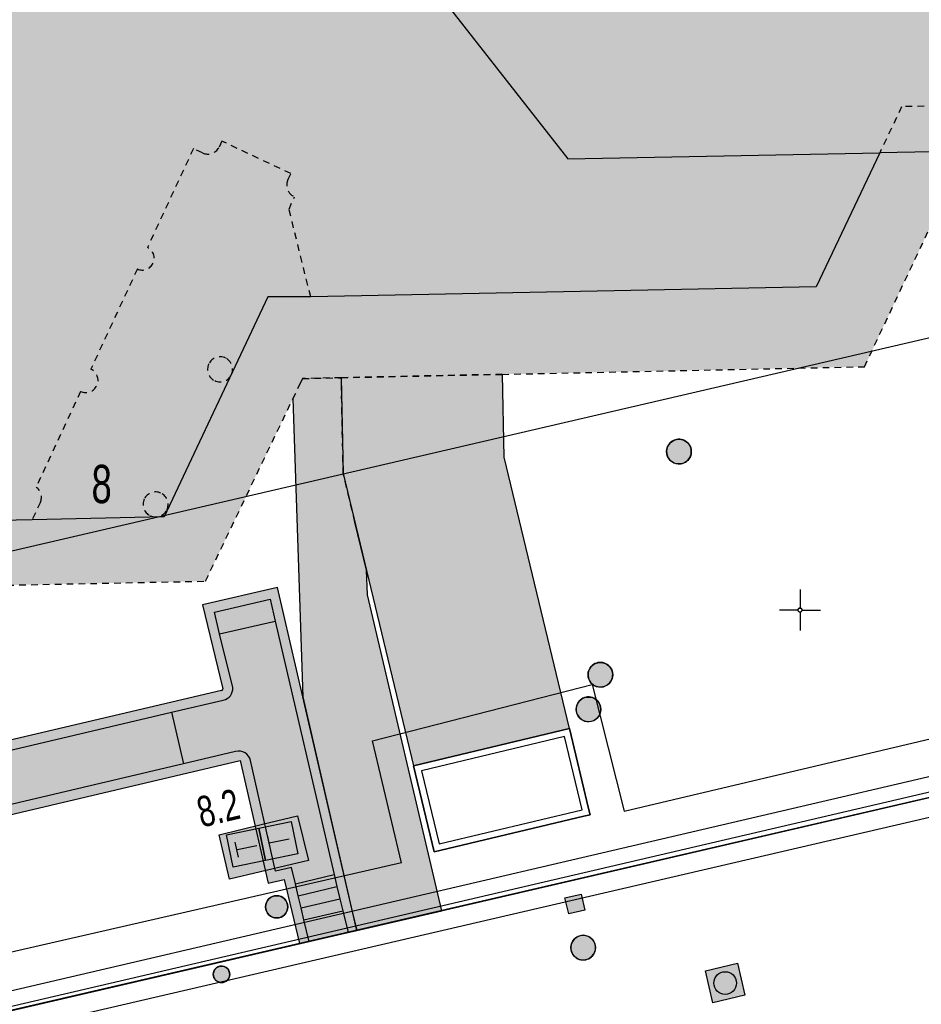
# Model space of a CAD drawing. Header units: metres. Extents: x 2695560 to 2696939, y 1260491 to 1262050.
# Tile 945 of 1005: x 2696602 to 2696630, y 1261663 to 1261693. Entities that reach past the tile are written whole.
import ezdxf

# ---------------------------------------------------------------- set-up
doc = ezdxf.new("R2010")
doc.units = ezdxf.units.M
doc.linetypes.add('AUSGEZOGEN', pattern=[0])
doc.linetypes.add('VERDECKT2_S2', pattern=[0.36, 0.2, -0.16])
for name, color, linetype in [('XR$1$AV_Flächen (EO)', 7, 'AUSGEZOGEN'), ('XR$1$AV_Gebäudeflächen (BB)', 7, 'AUSGEZOGEN'), ('XR$1$AV_Gebäudeflächen (EO)', 7, 'AUSGEZOGEN'), ('XR$1$AV_Gebäudeflächen ut.', 7, 'AUSGEZOGEN'), ('XR$1$AV_Haus-Nr.', 7, 'AUSGEZOGEN'), ('XR$1$AV_Koordinatennetzpunkte', 7, 'AUSGEZOGEN'), ('XR$1$AV_Linien (BB)', 7, 'AUSGEZOGEN'), ('XR$1$AV_Linien (EO)', 7, 'AUSGEZOGEN'), ('XR$1$AW_LK_Schachtdeckel', 24, 'AUSGEZOGEN'), ('XR$1$EW_LK_Bauwerk', 1, 'AUSGEZOGEN'), ('XR$1$FM_LK_SW_TRASSEKNOTEN', 94, 'AUSGEZOGEN'), ('XR$1$GA_LK_Siphon', 32, 'AUSGEZOGEN'), ('XR$1$Liegenschaftsgrenzen', 7, 'AUSGEZOGEN'), ('XR$1$PFAW', 255, 'AUSGEZOGEN'), ('XR$1$PFEW', 255, 'AUSGEZOGEN'), ('XR$1$PFGA', 255, 'AUSGEZOGEN'), ('XR$1$PFWFM', 255, 'AUSGEZOGEN'), ('XR$1$RP_Abstandslinie', 7, 'AUSGEZOGEN')]:
    doc.layers.add(name, color=color, linetype=linetype)
doc.styles.add('ARIAL', font='arial.ttf')

# ---------------------------------------------------------------- blocks, each defined once
blk = doc.blocks.new('COMPLEXOBJECT_606')
at = {"layer": 'XR$1$AV_Linien (BB)', "color": 7, "linetype": 'AUSGEZOGEN', "transparency": 33554687}
blk.add_lwpolyline([(6653.935, 11724.965), (6655.307, 11724.997), (6656.736, 11723.169), (6657.343, 11723.644), (6658.397, 11723.665), (6660.333, 11721.181), (6660.048, 11720.175), (6659.444, 11719.707), (6664.659, 11713.038), (6657.585, 11698.14), (6658.837, 11696.503), (6658.93, 11696.382), (6655.633, 11689.414), (6655.465, 11689.411), (6627.417, 11688.876), (6625.487, 11684.807), (6610.155, 11684.506), (6608.852, 11684.509), (6605.71, 11677.828), (6601.705, 11677.74), (6570.412, 11677.096)], dxfattribs=at)
blk = doc.blocks.new('COMPLEXOBJECT_674')
at = {"layer": 'XR$1$AV_Linien (BB)', "color": 7, "linetype": 'AUSGEZOGEN', "transparency": 33554687}
blk.add_lwpolyline([(6612.914, 11667.329), (6612.029, 11671.032), (6618.692, 11672.744), (6619.662, 11668.891), (6644.819, 11674.841)], dxfattribs=at)
blk = doc.blocks.new('COMPLEXOBJECT_685')
at = {"layer": 'XR$1$AV_Linien (BB)', "color": 7, "linetype": 'AUSGEZOGEN', "transparency": 33554687}
blk.add_line((6643.15, 11672.61), (6579.438, 11657.833), dxfattribs=at)
blk = doc.blocks.new('COMPLEXOBJECT_830')
at = {"layer": 'XR$1$AV_Flächen (EO)', "color": 7, "linetype": 'AUSGEZOGEN', "transparency": 33554687}
blk.add_lwpolyline([(6655.465, 11689.411), (6627.417, 11688.876), (6625.487, 11684.807), (6610.155, 11684.506), (6608.852, 11684.509), (6605.71, 11677.828), (6601.705, 11677.74), (6570.412, 11677.096)], dxfattribs=at)
blk = doc.blocks.new('COMPLEXOBJECT_925')
at = {"layer": 'XR$1$AV_Flächen (EO)', "color": 7, "linetype": 'AUSGEZOGEN', "transparency": 33554687}
blk.add_line((6607.446, 11672.563), (6569.016, 11663.487), dxfattribs=at)
for points in [[(6609.812, 11664.878), (6611.551, 11665.269), (6609.912, 11672.37), (6609.147, 11675.688), (6606.869, 11675.159), (6607.491, 11672.605)], [(6564.053, 11667.741), (6567.238, 11660.81), (6608.019, 11670.43), (6608.863, 11666.708), (6609.352, 11666.824), (6609.812, 11664.878)]]:
    blk.add_lwpolyline(points, dxfattribs=at)
blk.add_arc((6607.443, 11672.612), 0.0487, 273.8036, 352.2465, dxfattribs=at)
blk = doc.blocks.new('COMPLEXOBJECT_927')
at = {"layer": 'XR$1$AV_Flächen (EO)', "color": 7, "linetype": 'AUSGEZOGEN', "transparency": 33554687}
for points in [[(6642.687, 11673.154), (6579.762, 11658.466), (6579.359, 11660.33)], [(6578.919, 11660.238), (6579.419, 11657.923), (6642.795, 11672.717)]]:
    blk.add_lwpolyline(points, dxfattribs=at)
blk = doc.blocks.new('COMPLEXOBJECT_994')
at = {"layer": 'XR$1$AV_Linien (EO)', "color": 7, "linetype": 'VERDECKT2_S2', "transparency": 33554687}
for p, q in [((6604.899, 11685.353), (6603.488, 11682.315)), ((6603.172, 11681.634), (6601.824, 11678.732)), ((6601.954, 11678.275), (6601.705, 11677.74))]:
    blk.add_line(p, q, dxfattribs=at)
for points in [[(6606.877, 11688.875), (6606.596, 11689.006), (6605.202, 11686.006)], [(6609.464, 11688.057), (6609.553, 11688.247), (6607.461, 11689.232), (6607.372, 11689.042)], [(6610.155, 11684.506), (6609.498, 11687.165), (6609.66, 11687.542)]]:
    blk.add_lwpolyline(points, dxfattribs=at)
for centre, radius, start, end in [((6607.036, 11689.22), 0.38, 245.2074, 332.0787), ((6609.812, 11687.895), 0.384, 154.9479, 246.724), ((6605.048, 11685.68), 0.36, 245.465, 64.7512), ((6603.329, 11681.975), 0.375, 245.3479, 64.8673), ((6601.625, 11678.428), 0.363, 335.0324, 56.7259)]:
    blk.add_arc(centre, radius, start, end, dxfattribs=at)
blk = doc.blocks.new('COMPLEXOBJECT_1021')
at = {"layer": 'XR$1$AV_Linien (EO)', "color": 7, "linetype": 'VERDECKT2_S2', "transparency": 33554687}
for centre, start, end in [((6607.408, 11682.305), 64.5666, 154.3253), ((6607.409, 11682.306), 154.5666, 244.3253), ((6607.407, 11682.306), 334.5666, 64.3253), ((6607.408, 11682.307), 244.5666, 334.3253)]:
    blk.add_arc(centre, 0.381, start, end, dxfattribs=at)
blk = doc.blocks.new('COMPLEXOBJECT_1022')
at = {"layer": 'XR$1$AV_Linien (EO)', "color": 7, "linetype": 'VERDECKT2_S2', "transparency": 33554687}
for centre, start, end in [((6605.449, 11678.204), 64.5666, 154.3253), ((6605.448, 11678.205), 334.5666, 64.3253), ((6605.45, 11678.205), 154.5666, 244.3253), ((6605.449, 11678.206), 244.5666, 334.3253)]:
    blk.add_arc(centre, 0.381, start, end, dxfattribs=at)
blk = doc.blocks.new('COMPLEXOBJECT_1138')
at = {"layer": 'XR$1$AV_Linien (EO)', "color": 7, "linetype": 'AUSGEZOGEN', "transparency": 33554687}
for points in [[(6607.79, 11672.646), (6607.393, 11674.275), (6609.075, 11674.665), (6610.869, 11666.974), (6610.953, 11666.605), (6611.04, 11666.239), (6611.127, 11665.872), (6611.29, 11665.209)], [(6569.068, 11663.191), (6605.932, 11671.897), (6607.503, 11672.268)]]:
    blk.add_lwpolyline(points, dxfattribs=at)
blk.add_arc((6607.441, 11672.613), 0.351, 280.2417, 5.3424, dxfattribs=at)
blk = doc.blocks.new('COMPLEXOBJECT_1139')
at = {"layer": 'XR$1$AV_Linien (EO)', "color": 7, "linetype": 'AUSGEZOGEN', "transparency": 33554687}
for points in [[(6607.878, 11670.705), (6606.301, 11670.333), (6567.408, 11661.158), (6564.319, 11667.88)], [(6610.107, 11664.934), (6609.951, 11665.594), (6609.864, 11665.961), (6609.778, 11666.328), (6609.691, 11666.695), (6609.575, 11667.185), (6609.088, 11667.07), (6608.326, 11670.434)]]:
    blk.add_lwpolyline(points, dxfattribs=at)
blk.add_arc((6607.982, 11670.37), 0.35, 10.4631, 107.1966, dxfattribs=at)
blk = doc.blocks.new('COMPLEXOBJECT_1230')
at = {"layer": 'XR$1$Liegenschaftsgrenzen', "color": 7, "linetype": 'AUSGEZOGEN', "transparency": 33554687}
blk.add_line((6643.15, 11672.61), (6578.71, 11657.64), dxfattribs=at)
blk = doc.blocks.new('BAV2041')
at = {"color": 7, "transparency": 33554687}
for p, q in [((0, 0.5), (0, 0.05)), ((-0.05, 0), (-0.5, 0)), ((0.05, 0), (0.5, 0)), ((0, -0.05), (0, -0.5))]:
    blk.add_line(p, q, dxfattribs=at)
blk.add_circle((0, 0), 0.05, dxfattribs=at)
for start, end in [(90, 270), (270, 90)]:
    blk.add_arc((0, 0), 0.05, start, end, dxfattribs=at)
blk = doc.blocks.new('BAW2087')
at = {"lineweight": 25, "true_color": 0x000000, "transparency": 33554687}
h = blk.add_hatch(color=18, dxfattribs=at)
h.paths.add_polyline_path([(-0.5, 0.5), (-0.5, -0.5), (0.5, -0.5), (0.5, 0.5)])
h.paths.add_polyline_path([(0.337, -0.069), (0.316, -0.136), (0.282, -0.196), (0.237, -0.249), (0.182, -0.292), (0.119, -0.322), (0.052, -0.34), (-0.017, -0.343), (-0.086, -0.333), (-0.151, -0.309), (-0.21, -0.272), (-0.261, -0.224), (-0.301, -0.167), (-0.328, -0.103), (-0.342, -0.035), (-0.342, 0.035), (-0.328, 0.103), (-0.301, 0.167), (-0.261, 0.224), (-0.21, 0.272), (-0.151, 0.309), (-0.086, 0.333), (-0.017, 0.343), (0.052, 0.34), (0.119, 0.322), (0.182, 0.292), (0.237, 0.249), (0.282, 0.196), (0.316, 0.136), (0.337, 0.069), (0.344, 0)], flags=16)
at = {"layer": 'XR$1$PFAW', "lineweight": 25, "transparency": 33554687}
blk.add_hatch(color=7, dxfattribs=at).paths.add_polyline_path([(0.344, 0), (0.337, 0.069), (0.316, 0.136), (0.282, 0.196), (0.237, 0.249), (0.182, 0.292), (0.119, 0.322), (0.052, 0.34), (-0.017, 0.343), (-0.086, 0.333), (-0.151, 0.309), (-0.21, 0.272), (-0.261, 0.224), (-0.301, 0.167), (-0.328, 0.103), (-0.342, 0.035), (-0.342, -0.035), (-0.328, -0.103), (-0.301, -0.167), (-0.261, -0.224), (-0.21, -0.272), (-0.151, -0.309), (-0.086, -0.333), (-0.017, -0.343), (0.052, -0.34), (0.119, -0.322), (0.182, -0.292), (0.237, -0.249), (0.282, -0.196), (0.316, -0.136), (0.337, -0.069)])
at = {"lineweight": 25, "transparency": 33554687}
for p, q in [((-0.5, 0.5, 0.993), (0.5, 0.5, 0.993)), ((-0.5, -0.5, 0.993), (-0.5, 0.5, 0.993)), ((0.5, 0.5, 0.993), (0.5, -0.5, 0.993)), ((0.5, -0.5, 0.993), (-0.5, -0.5, 0.993))]:
    blk.add_line(p, q, dxfattribs=at)
blk.add_circle((0, 0), 0.344, dxfattribs=at)
at = {"layer": 'XR$1$PFAW', "lineweight": 25, "transparency": 33554687}
blk.add_line((-0.5, 0.5), (0.5, 0.5), dxfattribs=at)
at = {"layer": 'XR$1$PFAW', "color": 31, "lineweight": 25, "transparency": 33554687}
for p, q in [((-0.5, -0.5), (-0.5, 0.5)), ((0.5, 0.5), (0.5, -0.5)), ((0.5, -0.5), (-0.5, -0.5))]:
    blk.add_line(p, q, dxfattribs=at)
at = {"layer": 'XR$1$PFAW', "lineweight": 25, "transparency": 33554687}
blk.add_circle((0, 0), 0.344, dxfattribs=at)
blk = doc.blocks.new('BAW2082')
at = {"layer": 'XR$1$PFAW', "transparency": 33554687}
blk.add_hatch(color=7, dxfattribs=at).paths.add_polyline_path([(0.509, -0.003), (0.499, 0.098), (0.469, 0.194), (0.42, 0.283), (0.354, 0.359), (0.274, 0.421), (0.183, 0.466), (0.085, 0.491), (-0.016, 0.496), (-0.116, 0.481), (-0.211, 0.446), (-0.297, 0.392), (-0.37, 0.323), (-0.428, 0.24), (-0.468, 0.147), (-0.488, 0.047), (-0.488, -0.054), (-0.468, -0.153), (-0.428, -0.246), (-0.37, -0.329), (-0.297, -0.398), (-0.211, -0.452), (-0.116, -0.487), (-0.016, -0.502), (0.085, -0.497), (0.183, -0.472), (0.274, -0.427), (0.354, -0.366), (0.42, -0.289), (0.469, -0.2), (0.499, -0.104)])
at = {"transparency": 33554687}
for start, end in [(91.1948, 268.8052), (268.8052, 91.1948)]:
    blk.add_arc((0.01, 0), 0.5, start, end, dxfattribs=at)
at = {"layer": 'XR$1$PFAW', "transparency": 33554687}
blk.add_circle((0.009, -0.003), 0.5, dxfattribs=at)
blk = doc.blocks.new('BAW2089')
at = {"layer": 'XR$1$PFAW', "transparency": 33554687}
blk.add_hatch(color=7, dxfattribs=at).paths.add_polyline_path([(-0.5, 0.5), (-0.5, -0.5), (0.5, -0.5), (0.5, 0.5)])
at = {"transparency": 33554687}
blk.add_lwpolyline([(-0.5, 0.5), (0.5, 0.5), (0.5, -0.5), (-0.5, -0.5), (-0.5, 0.5)], close=True, dxfattribs=at)
at = {"layer": 'XR$1$PFAW', "transparency": 33554687}
blk.add_lwpolyline([(-0.5, 0.5), (0.5, 0.5), (0.5, -0.5), (-0.5, -0.5), (-0.5, 0.5)], close=True, dxfattribs=at)
blk = doc.blocks.new('BGA15')
at = {"layer": 'XR$1$PFGA', "transparency": 33554687}
blk.add_hatch(color=7, dxfattribs=at).paths.add_polyline_path([(0.5, 0), (0.49, 0.101), (0.459, 0.197), (0.41, 0.286), (0.344, 0.362), (0.264, 0.424), (0.174, 0.469), (0.076, 0.494), (-0.025, 0.499), (-0.125, 0.484), (-0.22, 0.449), (-0.306, 0.395), (-0.379, 0.326), (-0.437, 0.243), (-0.477, 0.15), (-0.497, 0.051), (-0.497, -0.051), (-0.477, -0.15), (-0.437, -0.243), (-0.379, -0.326), (-0.306, -0.395), (-0.22, -0.449), (-0.125, -0.484), (-0.025, -0.499), (0.076, -0.494), (0.174, -0.469), (0.264, -0.424), (0.344, -0.362), (0.41, -0.286), (0.459, -0.197), (0.49, -0.101)])
at = {"color": 32, "transparency": 33554687}
for start, end in [(91.19481, 268.80519), (268.80519, 91.19481)]:
    blk.add_arc((0, 0), 0.5, start, end, dxfattribs=at)
at = {"layer": 'XR$1$PFGA', "transparency": 33554687}
blk.add_circle((0, 0), 0.5, dxfattribs=at)
blk = doc.blocks.new('BEWLP2597')
at = {"layer": 'XR$1$PFEW', "transparency": 33554687}
blk.add_hatch(color=7, dxfattribs=at).paths.add_polyline_path([(-0.5, 0), (-0.497, -0.051), (-0.49, -0.101), (-0.477, -0.15), (-0.459, -0.197), (-0.437, -0.243), (-0.41, -0.286), (-0.379, -0.326), (-0.344, -0.362), (-0.306, -0.395), (-0.264, -0.424), (-0.22, -0.449), (-0.174, -0.469), (-0.125, -0.484), (-0.076, -0.494), (-0.025, -0.499), (0.025, -0.499), (0.076, -0.494), (0.125, -0.484), (0.174, -0.469), (0.22, -0.449), (0.264, -0.424), (0.306, -0.395), (0.344, -0.362), (0.379, -0.326), (0.41, -0.286), (0.437, -0.243), (0.459, -0.197), (0.477, -0.15), (0.49, -0.101), (0.497, -0.051), (0.5, 0), (0.497, 0.051), (0.49, 0.101), (0.477, 0.15), (0.459, 0.197), (0.437, 0.243), (0.41, 0.286), (0.379, 0.326), (0.344, 0.362), (0.306, 0.395), (0.264, 0.424), (0.22, 0.449), (0.174, 0.469), (0.125, 0.484), (0.076, 0.494), (0.025, 0.499), (-0.025, 0.499), (-0.076, 0.494), (-0.125, 0.484), (-0.174, 0.469), (-0.22, 0.449), (-0.264, 0.424), (-0.306, 0.395), (-0.344, 0.362), (-0.379, 0.326), (-0.41, 0.286), (-0.437, 0.243), (-0.459, 0.197), (-0.477, 0.15), (-0.49, 0.101), (-0.497, 0.051)])
at = {"color": 1, "transparency": 33554687}
for start, end in [(90, 180), (0, 90), (180, 270), (270, 0)]:
    blk.add_arc((0, 0), 0.5, start, end, dxfattribs=at)
at = {"layer": 'XR$1$PFEW', "transparency": 33554687}
blk.add_circle((0, 0), 0.5, dxfattribs=at)
blk = doc.blocks.new('BWFM5')
at = {"layer": 'XR$1$PFWFM', "transparency": 33554687}
blk.add_hatch(color=7, dxfattribs=at).paths.add_polyline_path([(-0.5, 0.5), (-0.5, -0.5), (0.5, -0.5), (0.5, 0.5)])
at = {"color": 94, "transparency": 33554687}
for p, q in [((-0.237, 0.281), (0.236, 0.281)), ((0, 0.278), (0, -0.341))]:
    blk.add_line(p, q, dxfattribs=at)
blk.add_lwpolyline([(-0.5, 0.5), (0.5, 0.5), (0.5, -0.5), (-0.5, -0.5), (-0.5, 0.5)], close=True, dxfattribs=at)

msp = doc.modelspace()

# ---------------------------------------------------------------- hatches: boundary and pattern name
at = {"layer": 'XR$1$AV_Gebäudeflächen (BB)', "true_color": 0xd2d2d2, "transparency": 33554687}
for points in [[(2696663.111, 1261771.407), (2696659.799, 1261772.988), (2696659.817, 1261773.025), (2696658.772, 1261773.524), (2696659.911, 1261775.917), (2696658.574, 1261776.553), (2696657.436, 1261774.16), (2696653.571, 1261775.998), (2696652.548, 1261776.485), (2696649.125, 1261778.113), (2696649.089, 1261778.13), (2696644.312, 1261780.402), (2696640.9, 1261782.025), (2696639.067, 1261782.897), (2696636.865, 1261783.944), (2696635.637, 1261784.528), (2696633.699, 1261785.45), (2696633.603, 1261785.496), (2696630.288, 1261787.072), (2696628.258, 1261788.038), (2696628.157, 1261788.086), (2696624.736, 1261789.719), (2696622.832, 1261790.627), (2696619.394, 1261792.268), (2696617.479, 1261793.182), (2696614.037, 1261794.824), (2696609.43, 1261797.023), (2696606.02, 1261798.65), (2696604.459, 1261799.395), (2696602.645, 1261800.261), (2696602.633, 1261800.267), (2696602.62, 1261800.272), (2696602.608, 1261800.277), (2696602.595, 1261800.281), (2696602.582, 1261800.285), (2696602.569, 1261800.289), (2696602.556, 1261800.292), (2696602.543, 1261800.294), (2696602.529, 1261800.297), (2696602.516, 1261800.298), (2696602.502, 1261800.3), (2696602.489, 1261800.301), (2696602.476, 1261800.301), (2696602.462, 1261800.301), (2696602.449, 1261800.3), (2696602.435, 1261800.299), (2696602.422, 1261800.298), (2696602.408, 1261800.296), (2696602.395, 1261800.294), (2696602.382, 1261800.291), (2696602.369, 1261800.288), (2696602.356, 1261800.284), (2696602.343, 1261800.28), (2696602.33, 1261800.276), (2696602.317, 1261800.271), (2696602.305, 1261800.266), (2696602.293, 1261800.26), (2696602.281, 1261800.254), (2696602.269, 1261800.247), (2696602.257, 1261800.24), (2696602.246, 1261800.233), (2696602.24, 1261800.229), (2696602.235, 1261800.226), (2696602.23, 1261800.222), (2696602.224, 1261800.218), (2696602.219, 1261800.214), (2696602.214, 1261800.21), (2696602.209, 1261800.205), (2696602.204, 1261800.201), (2696602.199, 1261800.197), (2696602.194, 1261800.192), (2696602.189, 1261800.188), (2696602.184, 1261800.183), (2696602.18, 1261800.179), (2696602.175, 1261800.174), (2696602.171, 1261800.169), (2696602.166, 1261800.164), (2696602.162, 1261800.159), (2696602.158, 1261800.154), (2696602.154, 1261800.149), (2696602.15, 1261800.144), (2696602.146, 1261800.138), (2696602.142, 1261800.133), (2696602.138, 1261800.127), (2696602.134, 1261800.122), (2696602.131, 1261800.116), (2696602.127, 1261800.111), (2696602.124, 1261800.105), (2696602.12, 1261800.099), (2696602.117, 1261800.094), (2696602.114, 1261800.088), (2696602.111, 1261800.082), (2696602.06, 1261799.975), (2696600.507, 1261796.686), (2696600.435, 1261796.533), (2696600.35, 1261796.352), (2696596.831, 1261788.898), (2696592.555, 1261779.839), (2696592.456, 1261779.886), (2696588.46, 1261771.502), (2696588.56, 1261771.454), (2696585.542, 1261765.12), (2696585.402, 1261764.828), (2696570.886, 1261734.362), (2696569.018, 1261730.442), (2696567.263, 1261726.759), (2696559.856, 1261726.69), (2696559.846, 1261726.69), (2696559.835, 1261726.689), (2696559.825, 1261726.688), (2696559.815, 1261726.686), (2696559.804, 1261726.685), (2696559.794, 1261726.682), (2696559.784, 1261726.68), (2696559.774, 1261726.677), (2696559.764, 1261726.674), (2696559.755, 1261726.67), (2696559.745, 1261726.666), (2696559.736, 1261726.662), (2696559.726, 1261726.657), (2696559.717, 1261726.652), (2696559.708, 1261726.647), (2696559.7, 1261726.641), (2696559.691, 1261726.635), (2696559.683, 1261726.629), (2696559.675, 1261726.623), (2696559.667, 1261726.616), (2696559.659, 1261726.609), (2696559.652, 1261726.601), (2696559.645, 1261726.594), (2696559.638, 1261726.586), (2696559.632, 1261726.578), (2696559.625, 1261726.57), (2696559.62, 1261726.561), (2696559.614, 1261726.552), (2696559.609, 1261726.543), (2696559.604, 1261726.534), (2696559.599, 1261726.525), (2696553.918, 1261714.551), (2696549.424, 1261705.081), (2696549.42, 1261705.071), (2696549.416, 1261705.062), (2696549.412, 1261705.052), (2696549.409, 1261705.042), (2696549.406, 1261705.032), (2696549.404, 1261705.022), (2696549.402, 1261705.012), (2696549.4, 1261705.002), (2696549.398, 1261704.991), (2696549.397, 1261704.981), (2696549.397, 1261704.971), (2696549.396, 1261704.96), (2696549.396, 1261704.95), (2696549.397, 1261704.939), (2696549.398, 1261704.929), (2696549.399, 1261704.919), (2696549.4, 1261704.908), (2696549.402, 1261704.898), (2696549.404, 1261704.888), (2696549.407, 1261704.878), (2696549.41, 1261704.868), (2696549.413, 1261704.858), (2696549.417, 1261704.848), (2696549.421, 1261704.839), (2696549.425, 1261704.829), (2696549.43, 1261704.82), (2696549.435, 1261704.811), (2696549.44, 1261704.802), (2696549.446, 1261704.793), (2696549.452, 1261704.784), (2696549.458, 1261704.776), (2696556.702, 1261695.507), (2696557.355, 1261694.671), (2696571.116, 1261677.061), (2696571.121, 1261677.052), (2696571.127, 1261677.043), (2696571.132, 1261677.034), (2696571.138, 1261677.026), (2696571.145, 1261677.017), (2696571.151, 1261677.009), (2696571.158, 1261677.001), (2696571.165, 1261676.994), (2696571.173, 1261676.987), (2696571.181, 1261676.98), (2696571.189, 1261676.973), (2696571.197, 1261676.966), (2696571.205, 1261676.96), (2696571.214, 1261676.954), (2696571.223, 1261676.949), (2696571.232, 1261676.943), (2696571.241, 1261676.938), (2696571.25, 1261676.934), (2696571.26, 1261676.93), (2696571.269, 1261676.926), (2696571.279, 1261676.922), (2696571.289, 1261676.919), (2696571.299, 1261676.916), (2696571.309, 1261676.913), (2696571.32, 1261676.911), (2696571.33, 1261676.909), (2696571.34, 1261676.908), (2696571.351, 1261676.907), (2696571.361, 1261676.906), (2696571.372, 1261676.906), (2696571.382, 1261676.906), (2696602.675, 1261677.55), (2696606.68, 1261677.638), (2696609.822, 1261684.319), (2696611.125, 1261684.316), (2696626.457, 1261684.617), (2696628.387, 1261688.686), (2696656.435, 1261689.221), (2696656.603, 1261689.224), (2696659.9, 1261696.192), (2696659.807, 1261696.313), (2696658.555, 1261697.95), (2696665.629, 1261712.848), (2696660.414, 1261719.517), (2696661.018, 1261719.985), (2696661.303, 1261720.991), (2696659.367, 1261723.475), (2696658.313, 1261723.454), (2696657.706, 1261722.979), (2696656.277, 1261724.807), (2696654.905, 1261724.775), (2696654.895, 1261724.858), (2696654.881, 1261724.981), (2696655.019, 1261725.27), (2696661.375, 1261738.563), (2696658.848, 1261745.397), (2696661.04, 1261749.965), (2696660.895, 1261750.345), (2696660.465, 1261750.548), (2696654.501, 1261753.407)], [(2696608.66, 1261666.638), (2696610.54, 1261667.085), (2696611.054, 1261667.207), (2696610.725, 1261668.567), (2696609.668, 1261668.312), (2696608.345, 1261667.992)]]:
    msp.add_hatch(color=254, dxfattribs=at).paths.add_polyline_path(points)
at = {"layer": 'XR$1$AV_Gebäudeflächen (EO)', "true_color": 0xebebeb, "transparency": 33554687}
msp.add_hatch(color=7, dxfattribs=at).paths.add_polyline_path([(2696570.249, 1261674.934), (2696607.934, 1261675.686), (2696610.879, 1261681.838), (2696612.051, 1261681.863), (2696616.94, 1261681.965), (2696627.927, 1261682.196), (2696630.3, 1261687.245), (2696655.727, 1261687.731), (2696656.435, 1261689.221), (2696628.387, 1261688.686), (2696626.457, 1261684.617), (2696611.125, 1261684.316), (2696609.822, 1261684.319), (2696606.68, 1261677.638), (2696602.675, 1261677.55), (2696571.382, 1261676.906), (2696571.372, 1261676.906), (2696571.361, 1261676.906), (2696571.351, 1261676.907), (2696571.34, 1261676.908), (2696571.33, 1261676.909), (2696571.32, 1261676.911), (2696571.309, 1261676.913), (2696571.299, 1261676.916), (2696571.289, 1261676.919), (2696571.279, 1261676.922), (2696571.269, 1261676.926), (2696571.26, 1261676.93), (2696571.25, 1261676.934), (2696571.241, 1261676.938), (2696571.232, 1261676.943), (2696571.223, 1261676.949), (2696571.214, 1261676.954), (2696571.205, 1261676.96), (2696571.197, 1261676.966), (2696571.189, 1261676.973), (2696571.181, 1261676.98), (2696571.173, 1261676.987), (2696571.165, 1261676.994), (2696571.158, 1261677.001), (2696571.151, 1261677.009), (2696571.145, 1261677.017), (2696571.138, 1261677.026), (2696571.132, 1261677.034), (2696571.127, 1261677.043), (2696571.121, 1261677.052), (2696571.116, 1261677.061), (2696557.355, 1261694.671), (2696556.702, 1261695.507), (2696555.751, 1261693.501), (2696556.083, 1261693.145), (2696568.364, 1261677.346)])
at = {"layer": 'XR$1$AV_Gebäudeflächen ut.', "true_color": 0xf5f5f5, "transparency": 33554687}
for points in [[(2696610.782, 1261664.688), (2696612.521, 1261665.079), (2696610.882, 1261672.18), (2696610.117, 1261675.498), (2696607.839, 1261674.969), (2696608.461, 1261672.415), (2696608.461, 1261672.413), (2696608.46, 1261672.411), (2696608.46, 1261672.409), (2696608.459, 1261672.407), (2696608.458, 1261672.405), (2696608.458, 1261672.403), (2696608.457, 1261672.401), (2696608.456, 1261672.399), (2696608.455, 1261672.397), (2696608.454, 1261672.395), (2696608.452, 1261672.393), (2696608.451, 1261672.392), (2696608.45, 1261672.39), (2696608.448, 1261672.388), (2696608.447, 1261672.387), (2696608.445, 1261672.385), (2696608.444, 1261672.384), (2696608.442, 1261672.383), (2696608.44, 1261672.381), (2696608.438, 1261672.38), (2696608.436, 1261672.379), (2696608.435, 1261672.378), (2696608.433, 1261672.377), (2696608.431, 1261672.376), (2696608.429, 1261672.376), (2696608.427, 1261672.375), (2696608.424, 1261672.374), (2696608.422, 1261672.374), (2696608.42, 1261672.373), (2696608.418, 1261672.373), (2696608.416, 1261672.373), (2696569.986, 1261663.297), (2696569.956, 1261663.294), (2696569.927, 1261663.293), (2696569.897, 1261663.292), (2696569.867, 1261663.293), (2696569.837, 1261663.295), (2696569.808, 1261663.297), (2696569.778, 1261663.301), (2696569.749, 1261663.306), (2696569.72, 1261663.312), (2696569.691, 1261663.32), (2696569.662, 1261663.328), (2696569.634, 1261663.337), (2696569.606, 1261663.348), (2696569.579, 1261663.359), (2696569.552, 1261663.371), (2696569.525, 1261663.385), (2696569.499, 1261663.399), (2696569.473, 1261663.414), (2696569.448, 1261663.431), (2696569.424, 1261663.448), (2696569.401, 1261663.466), (2696569.378, 1261663.485), (2696569.355, 1261663.505), (2696569.334, 1261663.525), (2696569.313, 1261663.547), (2696569.293, 1261663.569), (2696569.274, 1261663.592), (2696569.256, 1261663.615), (2696569.239, 1261663.64), (2696569.222, 1261663.665), (2696569.207, 1261663.69), (2696565.951, 1261670.735), (2696547.333, 1261666.176), (2696547.303, 1261666.171), (2696547.273, 1261666.168), (2696547.242, 1261666.166), (2696547.212, 1261666.165), (2696547.181, 1261666.165), (2696547.151, 1261666.167), (2696547.12, 1261666.17), (2696547.09, 1261666.175), (2696547.06, 1261666.18), (2696547.031, 1261666.187), (2696547.001, 1261666.195), (2696546.972, 1261666.205), (2696546.944, 1261666.216), (2696546.916, 1261666.228), (2696546.888, 1261666.241), (2696546.861, 1261666.255), (2696546.835, 1261666.27), (2696546.809, 1261666.287), (2696546.784, 1261666.305), (2696546.76, 1261666.323), (2696546.737, 1261666.343), (2696546.715, 1261666.364), (2696546.693, 1261666.385), (2696546.672, 1261666.408), (2696546.653, 1261666.431), (2696546.634, 1261666.455), (2696546.617, 1261666.48), (2696546.6, 1261666.506), (2696546.585, 1261666.532), (2696546.571, 1261666.559), (2696546.558, 1261666.587), (2696518.742, 1261728.175), (2696505.244, 1261722.115), (2696506.073, 1261720.281), (2696506.137, 1261720.31), (2696506.229, 1261720.107), (2696517.188, 1261725.056), (2696518.423, 1261722.322), (2696518.878, 1261722.527), (2696544.737, 1261665.259), (2696542.777, 1261664.328), (2696543.67, 1261662.316), (2696545.657, 1261663.249), (2696546.295, 1261661.822), (2696548.65, 1261662.877), (2696548.176, 1261663.916), (2696549.233, 1261664.357), (2696564.164, 1261667.95), (2696564.196, 1261667.957), (2696564.229, 1261667.962), (2696564.261, 1261667.966), (2696564.294, 1261667.968), (2696564.327, 1261667.969), (2696564.36, 1261667.969), (2696564.393, 1261667.967), (2696564.425, 1261667.964), (2696564.458, 1261667.959), (2696564.49, 1261667.953), (2696564.522, 1261667.946), (2696564.554, 1261667.937), (2696564.585, 1261667.927), (2696564.616, 1261667.916), (2696564.646, 1261667.904), (2696564.676, 1261667.89), (2696564.705, 1261667.875), (2696564.734, 1261667.858), (2696564.762, 1261667.841), (2696564.789, 1261667.822), (2696564.815, 1261667.802), (2696564.84, 1261667.781), (2696564.865, 1261667.759), (2696564.888, 1261667.737), (2696564.911, 1261667.713), (2696564.932, 1261667.688), (2696564.953, 1261667.662), (2696564.972, 1261667.635), (2696564.99, 1261667.608), (2696565.007, 1261667.58), (2696565.023, 1261667.551), (2696568.208, 1261660.62), (2696608.989, 1261670.24), (2696609.833, 1261666.518), (2696610.322, 1261666.634)], [(2696612.521, 1261665.079), (2696615.103, 1261665.679), (2696612.844, 1261675.276), (2696612.818, 1261676.016), (2696612.467, 1261677.477), (2696612.112, 1261678.954), (2696612.051, 1261681.863), (2696610.879, 1261681.838), (2696610.816, 1261681.707), (2696610.582, 1261681.218), (2696610.882, 1261672.18), (2696612.383, 1261665.664)], [(2696614.244, 1261670.081), (2696618.972, 1261671.217), (2696616.993, 1261679.455), (2696616.94, 1261681.965), (2696612.051, 1261681.863), (2696612.112, 1261678.954)]]:
    msp.add_hatch(color=7, dxfattribs=at).paths.add_polyline_path(points)

# ---------------------------------------------------------------- linework, layer by layer
at = {"layer": 'XR$1$AV_Flächen (EO)', "color": 7, "linetype": 'VERDECKT2_S2', "transparency": 33554687}
msp.add_line((2696616.94, 1261681.965), (2696612.051, 1261681.863), dxfattribs=at)
at = {"layer": 'XR$1$AV_Flächen (EO)', "color": 7, "linetype": 'AUSGEZOGEN', "transparency": 33554687}
msp.add_line((2696614.244, 1261670.081), (2696618.972, 1261671.217), dxfattribs=at)
at = {"layer": 'XR$1$AV_Flächen (EO)', "color": 7, "linetype": 'VERDECKT2_S2', "transparency": 33554687}
for points in [[(2696570.249, 1261674.934), (2696607.934, 1261675.686), (2696610.879, 1261681.838), (2696612.051, 1261681.863), (2696616.94, 1261681.965), (2696627.927, 1261682.196), (2696630.3, 1261687.245), (2696655.727, 1261687.731), (2696656.435, 1261689.221)], [(2696612.467, 1261677.477), (2696612.112, 1261678.954), (2696612.051, 1261681.863), (2696610.879, 1261681.838), (2696610.816, 1261681.707), (2696610.582, 1261681.218)]]:
    msp.add_lwpolyline(points, dxfattribs=at)
at = {"layer": 'XR$1$AV_Flächen (EO)', "color": 7, "linetype": 'AUSGEZOGEN', "transparency": 33554687}
for points in [[(2696612.051, 1261681.863), (2696612.112, 1261678.954), (2696614.244, 1261670.081)], [(2696618.972, 1261671.217), (2696616.993, 1261679.455), (2696616.94, 1261681.965)], [(2696610.582, 1261681.218), (2696610.882, 1261672.18), (2696612.383, 1261665.664), (2696612.521, 1261665.079)], [(2696612.521, 1261665.079), (2696615.103, 1261665.679), (2696612.844, 1261675.276), (2696612.818, 1261676.016), (2696612.467, 1261677.477)]]:
    msp.add_lwpolyline(points, dxfattribs=at)
for points in [[(2696614.244, 1261670.081), (2696614.871, 1261667.47), (2696619.407, 1261668.55), (2696619.602, 1261668.597), (2696619.555, 1261668.791), (2696618.972, 1261671.217), (2696614.244, 1261670.081)], [(2696618.824, 1261670.976), (2696614.485, 1261669.933), (2696615.019, 1261667.711), (2696619.36, 1261668.745), (2696618.824, 1261670.976)]]:
    msp.add_lwpolyline(points, close=True, dxfattribs=at)
at = {"layer": 'XR$1$AV_Linien (BB)', "color": 7, "linetype": 'AUSGEZOGEN', "transparency": 33554687}
msp.add_line((2696580.535, 1261657.056), (2696644.036, 1261671.808), dxfattribs=at)
msp.add_lwpolyline([(2696608.66, 1261666.638), (2696608.345, 1261667.992), (2696609.668, 1261668.312), (2696610.725, 1261668.567), (2696611.054, 1261667.207), (2696610.54, 1261667.085), (2696608.66, 1261666.638)], close=True, dxfattribs=at)
msp.add_lwpolyline([(2696613.884, 1261667.139), (2696597.184, 1261663.313), (2696593.378, 1261662.639), (2696579.889, 1261660.048), (2696580.389, 1261657.733)], dxfattribs=at)
at = {"layer": 'XR$1$AV_Linien (EO)', "color": 7, "linetype": 'AUSGEZOGEN', "transparency": 33554687}
for p, q in [((2696606.902, 1261671.707), (2696607.271, 1261670.143)), ((2696610.661, 1261666.505), (2696611.839, 1261666.784)), ((2696610.748, 1261666.138), (2696611.923, 1261666.415)), ((2696610.834, 1261665.771), (2696612.01, 1261666.049)), ((2696610.921, 1261665.404), (2696612.097, 1261665.682))]:
    msp.add_line(p, q, dxfattribs=at)
at = {"layer": 'XR$1$AV_Linien (EO)', "color": 7, "linetype": 'VERDECKT2_S2', "transparency": 33554687}
msp.add_lwpolyline([(2696654.905, 1261724.775), (2696655.063, 1261723.417), (2696657.18, 1261723.44), (2696657.603, 1261722.899), (2696657.706, 1261722.979), (2696660.414, 1261719.517), (2696660.299, 1261719.428), (2696662.177, 1261717.027), (2696659.681, 1261711.729), (2696661.043, 1261709.963), (2696654.726, 1261696.664), (2696655.756, 1261695.341), (2696653.487, 1261690.573), (2696629.052, 1261690.088), (2696628.387, 1261688.686)], dxfattribs=at)
at = {"layer": 'XR$1$AV_Linien (EO)', "color": 7, "linetype": 'AUSGEZOGEN', "transparency": 33554687}
for points in [[(2696649.251, 1261723.41), (2696645.018, 1261714.697), (2696647.977, 1261710.917), (2696645.06, 1261704.766), (2696644.847, 1261704.316), (2696644.343, 1261704.306), (2696627.518, 1261703.974), (2696622.16, 1261710.898), (2696614.486, 1261710.779), (2696609.575, 1261700.454), (2696618.928, 1261688.505), (2696628.387, 1261688.686)], [(2696608.363, 1261674.085), (2696608.209, 1261674.747), (2696609.891, 1261675.137), (2696610.045, 1261674.475)]]:
    msp.add_lwpolyline(points, dxfattribs=at)
msp.add_lwpolyline([(2696614.244, 1261670.081), (2696618.972, 1261671.217), (2696619.555, 1261668.791), (2696619.602, 1261668.597), (2696619.407, 1261668.55), (2696614.871, 1261667.47), (2696614.244, 1261670.081)], close=True, dxfattribs=at)
at = {"layer": 'XR$1$RP_Abstandslinie', "color": 7, "linetype": 'AUSGEZOGEN', "transparency": 33554687}
msp.add_lwpolyline([(2696576.16, 1261670.558), (2696596.61, 1261675.34), (2696630.7, 1261683.27), (2696656.645, 1261689.299)], dxfattribs=at)

# ---------------------------------------------------------------- block references
at = {"layer": 'XR$1$AV_Flächen (EO)', "color": 7, "linetype": 'AUSGEZOGEN', "lineweight": -3, "transparency": 33554687}
for name in ['COMPLEXOBJECT_925', 'COMPLEXOBJECT_830', 'COMPLEXOBJECT_927']:
    msp.add_blockref(name, (2690000.97, 1249999.81), dxfattribs=at)
at = {"layer": 'XR$1$AV_Koordinatennetzpunkte', "color": 7, "linetype": 'AUSGEZOGEN', "lineweight": -3, "transparency": 33554687, "xscale": 1.25, "yscale": 1.25}
msp.add_blockref('BAV2041', (2696625.97, 1261674.81), dxfattribs=at)
at = {"layer": 'XR$1$AV_Linien (BB)', "color": 7, "linetype": 'AUSGEZOGEN', "lineweight": -3, "transparency": 33554687}
for name in ['COMPLEXOBJECT_606', 'COMPLEXOBJECT_674', 'COMPLEXOBJECT_685']:
    msp.add_blockref(name, (2690000.97, 1249999.81), dxfattribs=at)
at = {"layer": 'XR$1$AV_Linien (EO)', "color": 7, "linetype": 'AUSGEZOGEN', "lineweight": -3, "transparency": 33554687}
for name in ['COMPLEXOBJECT_1138', 'COMPLEXOBJECT_1139']:
    msp.add_blockref(name, (2690000.97, 1249999.81), dxfattribs=at)
at = {"layer": 'XR$1$AV_Linien (EO)', "color": 7, "linetype": 'VERDECKT2_S2', "lineweight": -3, "transparency": 33554687}
for name in ['COMPLEXOBJECT_994', 'COMPLEXOBJECT_1021', 'COMPLEXOBJECT_1022']:
    msp.add_blockref(name, (2690000.97, 1249999.81), dxfattribs=at)
at = {"layer": 'XR$1$AW_LK_Schachtdeckel', "color": 24, "linetype": 'AUSGEZOGEN', "lineweight": -3, "transparency": 33554687}
for name, p, xscale, yscale, rotation in [('BAW2082', (2696622.29, 1261679.62), 0.7499999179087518, 0.7499999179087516, 9.76061916), ('BAW2082', (2696619.91, 1261672.84), 0.7499999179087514, 0.7499999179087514, 70.65722655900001), ('BAW2082', (2696619.55, 1261671.79), 0.7499999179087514, 0.7499999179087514, 71.075363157), ('BAW2089', (2696619.14, 1261665.89), 0.5000000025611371, 0.5000000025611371, 13.26593788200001), ('BAW2082', (2696619.39, 1261664.57), 0.7499999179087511, 0.7499999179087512, 289.3083496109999)]:
    msp.add_blockref(name, p, dxfattribs=dict(at, xscale=xscale, yscale=yscale, rotation=rotation))
at = {"layer": 'XR$1$AW_LK_Schachtdeckel', "color": 24, "linetype": 'AUSGEZOGEN', "lineweight": -3, "transparency": 33554687, "rotation": 193.1388397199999}
msp.add_blockref('BAW2087', (2696623.7, 1261663.49), dxfattribs=at)
at = {"layer": 'XR$1$EW_LK_Bauwerk', "color": 1, "linetype": 'AUSGEZOGEN', "lineweight": -3, "transparency": 33554687, "xscale": 0.6749999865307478, "yscale": 0.6749999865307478}
msp.add_blockref('BEWLP2597', (2696610.095, 1261665.803), dxfattribs=at)
at = {"layer": 'XR$1$FM_LK_SW_TRASSEKNOTEN', "color": 94, "linetype": 'AUSGEZOGEN', "lineweight": -3, "transparency": 33554687}
for p, rotation in [((2696610.141, 1261667.8), 101.811755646), ((2696609.162, 1261667.596), 101.811785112)]:
    msp.add_blockref('BWFM5', p, dxfattribs=dict(at, rotation=rotation))
at = {"layer": 'XR$1$GA_LK_Siphon', "color": 32, "linetype": 'AUSGEZOGEN', "lineweight": -3, "transparency": 33554687, "xscale": 0.4999999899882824, "yscale": 0.4999999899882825, "rotation": 101.3949}
msp.add_blockref('BGA15', (2696608.421, 1261663.753), dxfattribs=at)
at = {"layer": 'XR$1$Liegenschaftsgrenzen', "color": 7, "linetype": 'AUSGEZOGEN', "lineweight": -3, "transparency": 33554687}
msp.add_blockref('COMPLEXOBJECT_1230', (2690000.97, 1249999.81), dxfattribs=at)

# ---------------------------------------------------------------- texts
at = {"layer": 'XR$1$AV_Haus-Nr.', "color": 7, "transparency": 33554687, "attachment_point": 8, "style": 'ARIAL'}
for s, insert, char_height, width, rotation in [('\\W0.68;8', (2696604.781, 1261678.039), 1.1621, 1.02516, 359.7336), ('\\W0.70;8.2', (2696608.43, 1261668.337), 0.9297, 1.59357, 13.2948)]:
    msp.add_mtext(s, dxfattribs=dict(at, insert=insert, char_height=char_height, width=width, rotation=rotation))

doc.saveas('drawing.dxf')
